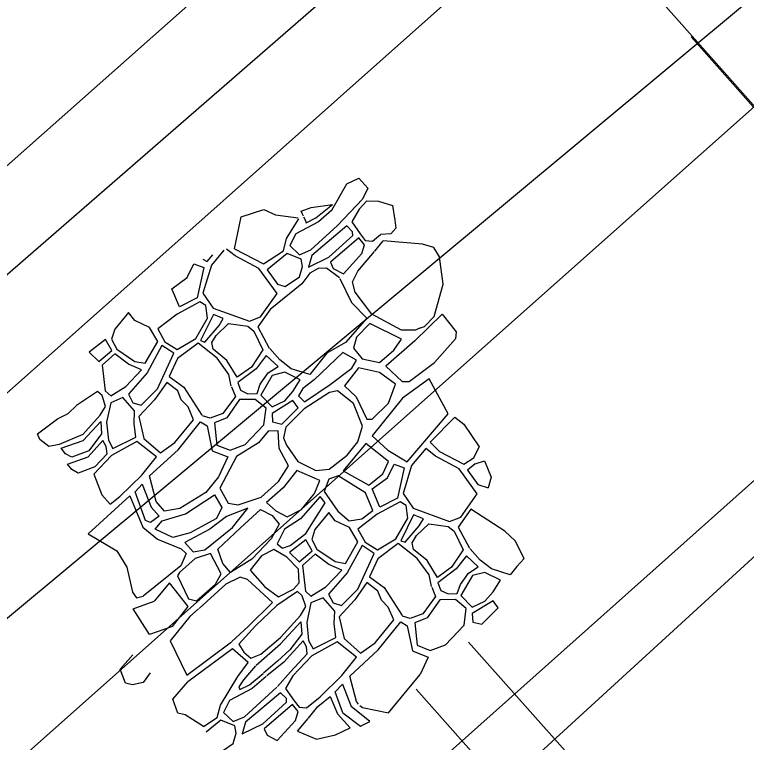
# Model space of a CAD drawing. Extents: x 49683 to 58852, y 49525 to 54803.
# Drawn here: x 53410.42 to 53441.53, y 51453.65 to 51484.59 of the extents above; entities that cross this region are included whole.
import ezdxf

# ---------------------------------------------------------------- set-up
doc = ezdxf.new("R2010")
doc.units = 0
for name, color, linetype in [('Level 1', 7, 'Continuous'), ('Level 11', 7, 'Continuous'), ('Level 16', 7, 'Continuous'), ('Level 18', 7, 'Continuous'), ('Level 3', 7, 'Continuous'), ('Level 5', 7, 'Continuous'), ('Level 7', 7, 'Continuous'), ('Level 8', 7, 'Continuous')]:
    doc.layers.add(name, color=color, linetype=linetype)

msp = doc.modelspace()

# ---------------------------------------------------------------- linework, layer by layer
at = {"layer": 'Level 1'}
for p, q in [((52544.807, 50683.302), (55534.583, 53340.862)), ((53441.831, 51480.651), (53439.174, 51483.64))]:
    msp.add_line(p, q, dxfattribs=at)
at = {"layer": 'Level 11'}
msp.add_line((53157.705, 51254.454), (53424.495, 51490.929), dxfattribs=at)
at = {"layer": 'Level 16'}
for points in [[(53423.906, 51476.272), (53424.54, 51477.389), (53425.048, 51477.635), (53425.431, 51477.211), (53425.212, 51476.738), (53424.15, 51475.623)], [(53422.706, 51476.017), (53422.657, 51476.113), (53422.6, 51476.232), (53423.028, 51476.388), (53423.932, 51476.522)], [(53422.706, 51475.987), (53422.768, 51475.86), (53422.817, 51475.737), (53423.222, 51475.946), (53423.932, 51476.522)], [(53423.892, 51476.496), (53423.823, 51476.436)], [(53425.396, 51476.679), (53425.061, 51476.326), (53424.759, 51475.778), (53425.115, 51475.265), (53425.327, 51474.986), (53425.64, 51474.964), (53425.977, 51475.236)], [(53425.396, 51476.679), (53425.882, 51476.657), (53426.479, 51476.472), (53426.578, 51475.854), (53426.619, 51475.506), (53426.409, 51475.273), (53425.977, 51475.236)], [(53419.774, 51474.638), (53420.049, 51475.996), (53421.011, 51476.305), (53421.505, 51476.078), (53422.48, 51475.952)], [(53423.906, 51476.272), (53423.332, 51475.787), (53422.376, 51475.271), (53422.118, 51474.769), (53422.534, 51474.377), (53423.012, 51474.586), (53424.15, 51475.623)], [(53419.774, 51474.638), (53421.002, 51473.995), (53421.848, 51474.548), (53421.983, 51475.075), (53422.499, 51475.911)], [(53425.732, 51474.528), (53426.088, 51474.974)], [(53427.636, 51471.257), (53427.84, 51471.332), (53428.252, 51471.752), (53428.641, 51473.134), (53428.481, 51474.289), (53428.24, 51474.688), (53427.763, 51474.831), (53426.088, 51474.974)], [(53419.318, 51474.573), (53418.784, 51473.932), (53418.428, 51472.743), (53418.856, 51472.118), (53420.399, 51471.557), (53420.877, 51471.741), (53421.576, 51472.734), (53420.806, 51473.799), (53419.802, 51474.337), (53419.43, 51474.621)], [(53418.425, 51474.198), (53418.601, 51474.091), (53418.843, 51474.374)], [(53427.636, 51471.257), (53427.457, 51471.172), (53426.869, 51471.171), (53425.61, 51471.862), (53424.897, 51472.785), (53424.782, 51473.237), (53425.014, 51473.678), (53425.716, 51474.513)], [(53424.225, 51473.402), (53423.685, 51473.815), (53423.33, 51473.802), (53422.974, 51473.593), (53422.631, 51473.152), (53421.282, 51472.048), (53420.766, 51471.312), (53421.243, 51470.417)], [(53424.251, 51473.376), (53424.739, 51472.355), (53425.39, 51471.684), (53424.486, 51470.654), (53423.698, 51470.202), (53422.972, 51469.288), (53422.175, 51469.539), (53421.693, 51469.916), (53421.269, 51470.39)], [(53427.434, 51470.718), (53428.601, 51471.851), (53429.191, 51471.107), (53429.166, 51470.814), (53428.272, 51469.805)], [(53419.626, 51468.794), (53419.526, 51469.289), (53419.025, 51469.987), (53418.217, 51470.623), (53417.346, 51469.973), (53416.99, 51469.2), (53417.615, 51468.748), (53418.377, 51467.558)], [(53427.434, 51470.718), (53426.206, 51469.648), (53426.898, 51468.998), (53427.192, 51468.999), (53428.272, 51469.805)], [(53419.641, 51468.767), (53419.803, 51468.361), (53419.265, 51467.633), (53418.727, 51467.432), (53418.404, 51467.529)], [(53413.322, 51466.741), (53414.059, 51467.556), (53414.283, 51467.936), (53414.138, 51468.394), (53413.937, 51468.573), (53413.054, 51467.979), (53412.691, 51467.635)], [(53413.322, 51466.741), (53412.307, 51466.32), (53411.874, 51466.236), (53411.491, 51466.525), (53411.39, 51466.774), (53412.245, 51467.408), (53412.691, 51467.635)], [(53428.092, 51466.414), (53429.135, 51467.477), (53429.514, 51467.175), (53430.165, 51466.214), (53429.931, 51465.747)], [(53413.335, 51466.485), (53414.081, 51467.288), (53414.114, 51466.763), (53413.568, 51466.048)], [(53413.568, 51466.048), (53412.848, 51465.776), (53412.582, 51465.922), (53412.401, 51466.155), (53413.335, 51466.485)], [(53413.827, 51465.372), (53414.347, 51465.925), (53414.314, 51466.227), (53414.169, 51466.484), (53413.547, 51465.793)], [(53414.485, 51463.775), (53414.893, 51464.105), (53415.821, 51465.011), (53416.448, 51465.793), (53415.622, 51466.44), (53414.537, 51465.847), (53413.79, 51465.058)], [(53428.092, 51466.414), (53428.485, 51466.022), (53429.514, 51465.484), (53429.951, 51465.769)], [(53413.827, 51465.372), (53413.117, 51465.104), (53412.851, 51465.251), (53412.67, 51465.483), (53413.547, 51465.793)], [(53429.998, 51465.496), (53430.4, 51465.627), (53430.681, 51464.927), (53430.558, 51464.478)], [(53429.998, 51465.496), (53429.673, 51465.227), (53430.113, 51464.615), (53430.558, 51464.478)], [(53413.79, 51465.058), (53414.125, 51464.18), (53414.485, 51463.775)], [(53415.322, 51464.139), (53413.551, 51462.519), (53414.771, 51461.79), (53415.186, 51461.097), (53415.427, 51460.037), (53415.603, 51459.797), (53415.879, 51459.868)], [(53415.322, 51464.139), (53415.866, 51462.802), (53416.487, 51462.287), (53417.498, 51461.887), (53417.709, 51461.677), (53417.487, 51461.16), (53415.879, 51459.868)], [(53429.812, 51463.563), (53429.278, 51462.8), (53429.754, 51461.905)], [(53431.767, 51461.133), (53432.076, 51461.469), (53431.703, 51462.217), (53431.255, 51462.635), (53429.812, 51463.563)], [(53428.137, 51460.282), (53428.038, 51460.777), (53427.536, 51461.475), (53426.729, 51462.111), (53425.858, 51461.461), (53425.502, 51460.689), (53426.126, 51460.236), (53426.889, 51459.046)], [(53431.767, 51461.133), (53431.484, 51460.776), (53430.686, 51461.027), (53430.204, 51461.405), (53429.781, 51461.879)], [(53419.655, 51457.948), (53420.346, 51458.584), (53421.387, 51459.602), (53420.315, 51460.584), (53420.002, 51460.673), (53419.399, 51460.382), (53418.26, 51459.342)], [(53417.126, 51458.58), (53417.796, 51459.435), (53417, 51460.442), (53416.351, 51459.66)], [(53428.152, 51460.255), (53428.315, 51459.849), (53427.776, 51459.122), (53427.239, 51458.921), (53426.915, 51459.017)], [(53417.126, 51458.58), (53416.158, 51458.244), (53415.465, 51459.325), (53416.351, 51459.66)], [(53418.243, 51459.325), (53417.872, 51459.006), (53417.037, 51457.976), (53417.746, 51456.507), (53419.637, 51457.931)], [(53420.685, 51456.935), (53421.72, 51457.837), (53422.592, 51458.776), (53422.625, 51458.251), (53422.122, 51457.592), (53421.596, 51457.111), (53421.006, 51456.596)], [(53425.037, 51455.282), (53424.948, 51455.388), (53424.664, 51456.473), (53425.878, 51457.581), (53426.838, 51458.773), (53427.112, 51458.604), (53427.332, 51457.54), (53427.996, 51457.278), (53427.661, 51456.545)], [(53421.597, 51456.024), (53422.143, 51456.653), (53422.859, 51457.414), (53422.826, 51457.715), (53422.681, 51457.972), (53421.864, 51457.066), (53421.141, 51456.48)], [(53418.456, 51454.332), (53419.031, 51454.707), (53419.166, 51455.234), (53419.915, 51456.448), (53420.344, 51457.049), (53419.683, 51457.636), (53417.788, 51456.223)], [(53416.176, 51456.612), (53415.878, 51456.206), (53415.432, 51456.1), (53415.128, 51456.172), (53414.906, 51456.769), (53415.444, 51457.372)], [(53420.66, 51456.91), (53420.147, 51456.313), (53419.951, 51456.019), (53420, 51455.897), (53420.404, 51456.105), (53420.987, 51456.578)], [(53425.1, 51455.223), (53425.209, 51455.139), (53426.307, 51454.909), (53427.661, 51456.545)], [(53418.456, 51454.332), (53417.664, 51454.826), (53417.361, 51454.898), (53417.139, 51455.495), (53417.788, 51456.223)], [(53421.116, 51456.455), (53420.514, 51455.946), (53419.558, 51455.431), (53419.3, 51454.928), (53419.716, 51454.536), (53420.194, 51454.745), (53421.571, 51456)], [(53424.371, 51454.915), (53424.052, 51455.798), (53424.358, 51456.125), (53424.722, 51455.173)], [(53422.914, 51454.687), (53423.304, 51455.175), (53423.841, 51455.608), (53424.143, 51454.867)], [(53421.578, 51453.73), (53422.363, 51454.588), (53422.474, 51454.968), (53422.229, 51455.262), (53421.027, 51454.232), (53421.149, 51453.962), (53421.578, 51453.73)], [(53424.371, 51454.915), (53425.119, 51454.348), (53425.522, 51454.542), (53424.722, 51455.173)], [(53422.448, 51454.137), (53422.899, 51454.672)], [(53423.255, 51453.786), (53424.062, 51453.976), (53424.684, 51454.276), (53424.143, 51454.867)], [(53419.299, 51453.322), (53419.715, 51453.605), (53419.838, 51454.046), (53419.778, 51454.353), (53419.19, 51454.597), (53418.567, 51454.082)], [(53422.448, 51454.137), (53423.255, 51453.786)]]:
    msp.add_lwpolyline(points, dxfattribs=at)
for points in [[(53424.545, 51475.604), (53423.049, 51474.353), (53422.913, 51473.851), (53423.784, 51474.28), (53424.802, 51475.2), (53424.789, 51475.36)], [(53425.046, 51475.103), (53423.845, 51474.072), (53423.967, 51473.803), (53424.395, 51473.57), (53425.18, 51474.429), (53425.291, 51474.809)], [(53421.161, 51473.738), (53421.601, 51473.126), (53421.92, 51473.029), (53422.533, 51473.446), (53422.656, 51473.887), (53422.595, 51474.193), (53422.007, 51474.438)], [(53418.037, 51473.992), (53418.466, 51473.833), (53418.182, 51472.546), (53417.435, 51472.166), (53417.105, 51472.937), (53417.755, 51473.416)], [(53418.293, 51472.387), (53417.324, 51471.859), (53416.502, 51471.234), (53416.808, 51470.683), (53417.335, 51470.352), (53418.119, 51470.819), (53418.623, 51471.689), (53418.55, 51472.228)], [(53416.502, 51470.694), (53416.147, 51471.294), (53415.535, 51471.588), (53415.266, 51471.931), (53414.677, 51471.219), (53414.542, 51470.79), (53414.762, 51470.374), (53415.533, 51469.848), (53415.974, 51469.775)], [(53418.868, 51471.837), (53418.327, 51470.733), (53418.511, 51470.672), (53419.112, 51471.371), (53419.284, 51471.666)], [(53420.973, 51470.344), (53420.483, 51469.609), (53419.882, 51469.179), (53419.441, 51469.889), (53418.866, 51470.366), (53418.805, 51470.648), (53418.989, 51470.955), (53419.517, 51471.458), (53420.337, 51471.348), (53420.594, 51471.14)], [(53426.869, 51470.793), (53425.526, 51471.463), (53424.958, 51470.875), (53424.832, 51470.413), (53425.199, 51469.962), (53425.933, 51469.795), (53426.543, 51470.32)], [(53414.286, 51470.774), (53413.593, 51470.237), (53414.005, 51469.846), (53414.553, 51470.305)], [(53416.676, 51470.531), (53416.049, 51469.368), (53415.255, 51468.462), (53415.445, 51468.094), (53415.802, 51467.983), (53416.496, 51468.676), (53417.19, 51470.196)], [(53424.947, 51469.899), (53424.37, 51470.224), (53423.151, 51469.067), (53422.678, 51468.7), (53422.489, 51468.384), (53422.74, 51468.133), (53423.833, 51468.869), (53424.757, 51469.563)], [(53414.687, 51470.171), (53414.139, 51469.69), (53414.272, 51468.595), (53414.507, 51468.383), (53415.144, 51468.775), (53415.815, 51469.491), (53415.268, 51469.725)], [(53421.115, 51470.094), (53420.684, 51469.537), (53419.907, 51468.948), (53420.022, 51468.623), (53420.337, 51468.476), (53420.725, 51468.487), (53420.862, 51468.876), (53421.199, 51469.359), (53421.619, 51469.633)], [(53422.563, 51469.067), (53421.902, 51469.391), (53421.366, 51469.254), (53420.883, 51468.414), (53421.365, 51467.911), (53421.9, 51468.174), (53422.247, 51468.563)], [(53426.615, 51468.882), (53425.933, 51469.375), (53425.041, 51469.573), (53424.442, 51468.806), (53424.945, 51468.345), (53425.395, 51467.39), (53425.626, 51467.391), (53426.309, 51468.074)], [(53428.048, 51469.109), (53426.907, 51468.287), (53425.619, 51466.68), (53426.292, 51466.081), (53427.112, 51465.579), (53428.854, 51467.615)], [(53416.887, 51468.956), (53416.372, 51468.218), (53415.701, 51467.502), (53415.912, 51466.575), (53416.615, 51465.961), (53417.23, 51466.398), (53418.025, 51467.371), (53417.791, 51467.918), (53417.501, 51468.208), (53417.356, 51468.599)], [(53424.147, 51468.596), (53423.801, 51468.522), (53422.729, 51467.828), (53421.952, 51467.051), (53421.857, 51466.599), (53421.982, 51466.284), (53422.464, 51465.592), (53423.23, 51465.205), (53423.797, 51465.268), (53424.554, 51465.857), (53425.006, 51466.435), (53425.206, 51467.096), (53424.829, 51468.062)], [(53415.02, 51468.317), (53414.506, 51468.093), (53414.327, 51467.266), (53414.404, 51466.495), (53414.593, 51466.149), (53415.566, 51466.63), (53415.5, 51467.211), (53415.523, 51467.748)], [(53419.982, 51468.224), (53419.444, 51467.454), (53418.917, 51467.243), (53419.021, 51466.294), (53419.579, 51466.074), (53420.222, 51466.317), (53421.014, 51467.15), (53421.109, 51467.857), (53420.646, 51468.235)], [(53422.247, 51468.185), (53421.365, 51467.638), (53421.385, 51467.281), (53421.773, 51467.187), (53422.467, 51467.88)], [(53418.327, 51467.284), (53418.6, 51467.116), (53418.821, 51466.052), (53419.484, 51465.789), (53419.093, 51464.935), (53418.555, 51464.27), (53417.437, 51463.595), (53416.794, 51463.478), (53416.436, 51463.899), (53416.153, 51464.984), (53417.366, 51466.092)], [(53421.193, 51466.887), (53420.792, 51466.381), (53419.853, 51465.8), (53419.145, 51464.461), (53419.492, 51463.818), (53419.924, 51463.745), (53420.905, 51464.073), (53421.643, 51464.748), (53422.066, 51465.402), (53421.666, 51466.139), (53421.625, 51466.898)], [(53425.349, 51466.361), (53424.38, 51465.196), (53425.482, 51464.585), (53426.07, 51465.076), (53426.316, 51465.59)], [(53430.088, 51464.223), (53429.317, 51465.288), (53428.313, 51465.826), (53427.897, 51466.144), (53427.296, 51465.42), (53426.939, 51464.231), (53427.367, 51463.607), (53428.91, 51463.045), (53429.388, 51463.229)], [(53426.549, 51465.481), (53426.977, 51465.322), (53426.694, 51464.035), (53425.946, 51463.654), (53425.616, 51464.426), (53426.266, 51464.904)], [(53422.424, 51465.213), (53421.833, 51464.474), (53421.126, 51463.852), (53421.526, 51463.494), (53422.011, 51463.242), (53422.622, 51463.558), (53423.171, 51464.234), (53423.393, 51464.792)], [(53425.652, 51463.507), (53425.334, 51464.266), (53424.171, 51464.988), (53423.779, 51464.84), (53423.582, 51464.325), (53424.157, 51463.481), (53424.635, 51463.077), (53425.174, 51463.151)], [(53415.847, 51464.636), (53416.225, 51463.646), (53416.562, 51463.267), (53416.193, 51463.003), (53415.982, 51463.087), (53415.541, 51464.309)], [(53418.924, 51464.176), (53419.229, 51463.639), (53418.996, 51463.175), (53417.879, 51462.562), (53417.151, 51462.361), (53416.393, 51462.719), (53416.688, 51463.077), (53417.69, 51463.363)], [(53423.414, 51464.106), (53422.575, 51463.156), (53421.893, 51462.719), (53421.579, 51462.093), (53421.814, 51461.904), (53422.138, 51462.027), (53422.798, 51462.531), (53423.615, 51463.839)], [(53426.804, 51463.876), (53425.836, 51463.348), (53425.014, 51462.722), (53425.32, 51462.171), (53425.846, 51461.841), (53426.631, 51462.307), (53427.134, 51463.178), (53427.061, 51463.717)], [(53420.335, 51463.609), (53419.429, 51463.249), (53418.722, 51462.711), (53417.657, 51462.151), (53418.015, 51461.751), (53418.5, 51461.836), (53419.681, 51462.786)], [(53420.873, 51463.556), (53421.368, 51463.294), (53421.662, 51462.936), (53421.324, 51462.303), (53420.501, 51461.438), (53419.594, 51460.868), (53419.268, 51461.257), (53419.058, 51461.868), (53420.029, 51462.776)], [(53425.013, 51462.183), (53424.659, 51462.783), (53424.046, 51463.076), (53423.777, 51463.419), (53423.188, 51462.708), (53423.053, 51462.279), (53423.273, 51461.862), (53424.044, 51461.337), (53424.485, 51461.263)], [(53427.379, 51463.325), (53426.839, 51462.222), (53427.023, 51462.161), (53427.624, 51462.86), (53427.796, 51463.154)], [(53429.485, 51461.833), (53428.994, 51461.097), (53428.393, 51460.668), (53427.953, 51461.378), (53427.378, 51461.855), (53427.317, 51462.137), (53427.501, 51462.443), (53428.028, 51462.946), (53428.849, 51462.837), (53429.106, 51462.629)], [(53422.797, 51462.262), (53422.104, 51461.725), (53422.517, 51461.335), (53423.065, 51461.793)], [(53422.516, 51460.441), (53422.494, 51461.022), (53421.992, 51461.524), (53421.434, 51461.859), (53420.908, 51461.579), (53420.439, 51460.975), (53421.063, 51460.261), (53421.644, 51459.837), (53422.281, 51460.161)], [(53425.188, 51462.019), (53424.561, 51460.857), (53423.767, 51459.951), (53423.956, 51459.582), (53424.314, 51459.471), (53425.007, 51460.164), (53425.702, 51461.685)], [(53418.752, 51461.689), (53418.099, 51461.477), (53417.434, 51460.876), (53417.35, 51460.728), (53417.812, 51459.759), (53418.149, 51459.675), (53418.962, 51460.382), (53419.204, 51460.815)], [(53423.199, 51461.66), (53422.651, 51461.178), (53422.784, 51460.084), (53423.018, 51459.872), (53423.655, 51460.263), (53424.326, 51460.979), (53423.779, 51461.213)], [(53429.627, 51461.582), (53429.196, 51461.025), (53428.418, 51460.437), (53428.534, 51460.111), (53428.848, 51459.965), (53429.237, 51459.976), (53429.374, 51460.364), (53429.71, 51460.848), (53430.13, 51461.121)], [(53431.074, 51460.555), (53430.413, 51460.88), (53429.878, 51460.743), (53429.394, 51459.903), (53429.876, 51459.399), (53430.412, 51459.662), (53430.759, 51460.051)], [(53425.398, 51460.444), (53424.884, 51459.706), (53424.213, 51458.99), (53424.424, 51458.063), (53425.127, 51457.45), (53425.742, 51457.886), (53426.536, 51458.859), (53426.302, 51459.406), (53426.012, 51459.696), (53425.867, 51460.087)], [(53422.449, 51460.061), (53421.565, 51459.468), (53420.659, 51458.607), (53419.954, 51457.835), (53420.166, 51457.489), (53420.468, 51457.232), (53420.881, 51457.4), (53421.72, 51458.105), (53422.57, 51459.044), (53422.794, 51459.425), (53422.649, 51459.883)], [(53423.532, 51459.805), (53423.018, 51459.581), (53422.838, 51458.754), (53422.915, 51457.983), (53423.105, 51457.637), (53424.077, 51458.119), (53424.011, 51458.7), (53424.034, 51459.236)], [(53428.494, 51459.713), (53427.955, 51458.943), (53427.428, 51458.731), (53427.533, 51457.783), (53428.091, 51457.562), (53428.734, 51457.805), (53429.525, 51458.639), (53429.621, 51459.345), (53429.158, 51459.724)], [(53430.758, 51459.673), (53429.876, 51459.126), (53429.897, 51458.769), (53430.285, 51458.675), (53430.979, 51459.369)], [(53424.959, 51457.282), (53424.133, 51457.929), (53423.049, 51457.336), (53422.243, 51456.486), (53421.941, 51455.938), (53422.298, 51455.424), (53422.51, 51455.145), (53422.823, 51455.123), (53423.404, 51455.593), (53424.333, 51456.499)], [(53421.727, 51455.764), (53420.231, 51454.512), (53420.096, 51454.01), (53420.966, 51454.44), (53421.984, 51455.36), (53421.972, 51455.519)]]:
    msp.add_lwpolyline(points, close=True, dxfattribs=at)
at = {"layer": 'Level 18'}
msp.add_line((53395.485, 51446.762), (53450.551, 51492.621), dxfattribs=at)
at = {"layer": 'Level 3'}
for p, q in [((53162.497, 51248.316), (53434.092, 51489.844)), ((53179.352, 51230.724), (53449.718, 51471.806))]:
    msp.add_line(p, q, dxfattribs=at)
at = {"layer": 'Level 5'}
msp.add_line((53451.19, 51470.163), (53432.563, 51491.203), dxfattribs=at)
at = {"layer": 'Level 7'}
for p, q in [((53431.716, 51492.319), (53399.953, 51464.721)), ((53424.8, 51445.953), (53449.946, 51468.944))]:
    msp.add_line(p, q, dxfattribs=at)
at = {"layer": 'Level 8'}
for p, q in [((53439.059, 51447.413), (53429.719, 51457.92)), ((53436.816, 51445.42), (53427.484, 51455.918))]:
    msp.add_line(p, q, dxfattribs=at)

doc.saveas('drawing.dxf')
